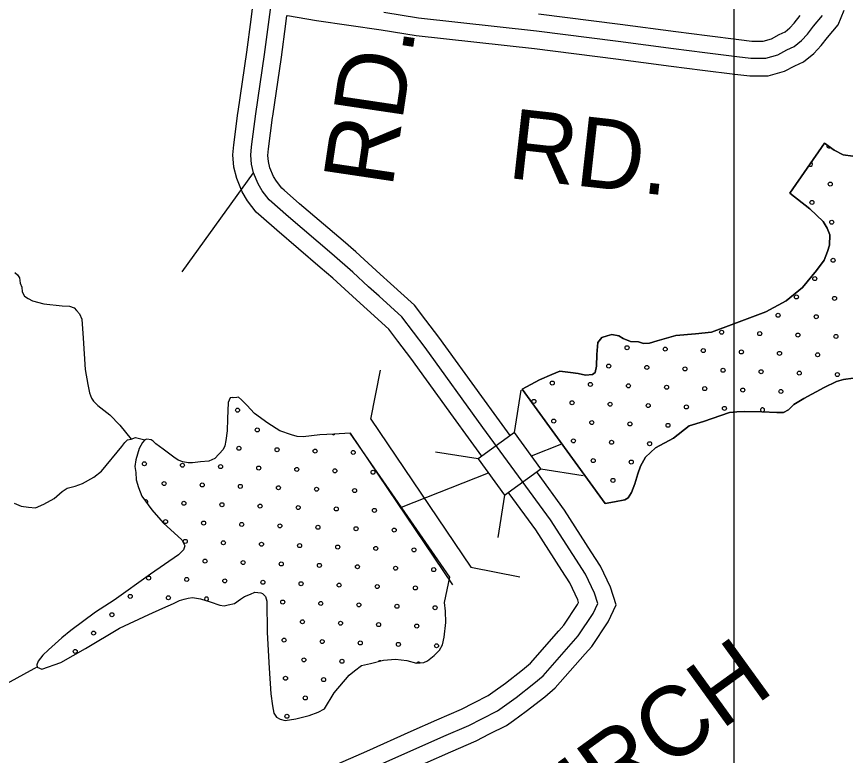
# Model space of a CAD drawing. Extents: x 1551132 to 1791609, y 378168 to 563823.
# Drawn here: x 1628712 to 1633097, y 483388 to 487298 of the extents above; entities that cross this region are included whole.
import ezdxf

# ---------------------------------------------------------------- set-up
doc = ezdxf.new("R2010")
doc.units = 0
for name, color, linetype in [('DESIGN - ROW - Right-of-Way and Easement Labels', 7, 'Continuous'), ('DESIGN - ROW - Right-of-Way Linework', 7, 'Continuous'), ('DESIGN - SCRATCH - User 1', 7, 'Continuous'), ('DESIGN - TRAFFIC CONTROL PERMANENT - Pavement Marking Text', 7, 'Continuous'), ('DESIGN - TRANSPORTATION - Edge of Traveled Way', 7, 'Continuous'), ('DESIGN - TRANSPORTATION - Text', 7, 'Continuous'), ('SURVEY - CONTOURS - Index with Text', 7, 'Continuous'), ('SURVEY - DRAINAGE - Storm Sewer', 7, 'Continuous'), ('SURVEY - PROPERTY - Owners', 7, 'Continuous')]:
    doc.layers.add(name, color=color, linetype=linetype)

msp = doc.modelspace()

# ---------------------------------------------------------------- linework, layer by layer
at = {"layer": 'DESIGN - ROW - Right-of-Way Linework'}
msp.add_lwpolyline([(1632507.863, 517371.878), (1632507.831, 461291.675)], dxfattribs=at)
at = {"layer": 'DESIGN - SCRATCH - User 1'}
for points in [[(1631682.723, 485409.351), (1631722.63, 485400.834), (1631758.687, 485404.393), (1631772.812, 485414.235), (1631781.229, 485448.194), (1631781.987, 485510.312), (1631786.754, 485572.372), (1631809.095, 485600.148), (1631837.202, 485607.815), (1631861.302, 485615.523), (1631899.234, 485609.04), (1631921.067, 485594.739), (1631960.883, 485578.206), (1632002.865, 485575.672), (1632028.773, 485567.331), (1632060.805, 485568.939), (1632100.979, 485582.464), (1632199.344, 485609.282), (1632303.483, 485617.999), (1632389.623, 485626.941), (1632506.212, 485671.567), (1632677.049, 485735.56), (1632783.805, 485794.337), (1632870.678, 485863.389), (1632943.818, 485954.658), (1632984.492, 486008.251), (1633003.059, 486054.11), (1633013.475, 486088.053), (1633014.133, 486142.146), (1633000.575, 486178.389), (1632978.984, 486212.731), (1632909.777, 486279.733), (1632802.763, 486363.235), (1632986.051, 486627.467), (1633037.625, 486590.749), (1633085.34, 486566.107), (1633137.272, 486559.44)], [(1631387.404, 485326.774), (1631478.244, 485375.842), (1631544.601, 485403.068), (1631586.825, 485420.576), (1631642.765, 485413.86), (1631682.723, 485409.351)], [(1633138.93, 485385.076), (1633086.823, 485377.718), (1633050.665, 485366.143), (1632984.259, 485334.917), (1632877.503, 485276.132), (1632825.104, 485244.723), (1632796.755, 485217.022), (1632770.58, 485203.321), (1632734.548, 485201.771), (1632654.583, 485206.788), (1632564.568, 485207.913), (1632522.536, 485206.438), (1632484.479, 485202.905), (1632345.84, 485154.545), (1632271.534, 485131.428), (1632188.702, 485066.334), (1632092.054, 485015.441), (1632039.431, 484965.998), (1632012.839, 484918.239), (1631998.34, 484878.338), (1631983.682, 484824.42), (1631965.116, 484778.56), (1631948.766, 484750.709), (1631930.641, 484740.917), (1631876.484, 484729.567), (1631827.035, 484720.775)], [(1631827.035, 484720.775), (1631387.404, 485326.774)], [(1630477.751, 485093.359), (1630391.669, 485087.617), (1630317.604, 485084.542), (1630229.44, 485073.625), (1630197.457, 485076.025), (1630167.55, 485084.417), (1630105.784, 485105.234), (1630042.261, 485146.11), (1629970.863, 485197.103), (1629931.389, 485241.688), (1629901.731, 485270.113), (1629885.898, 485284.339), (1629877.873, 485282.439), (1629857.84, 485280.688), (1629853.865, 485282.739), (1629841.841, 485280.888), (1629831.516, 485254.963), (1629828.466, 485168.827), (1629825.683, 485104.734), (1629819.066, 485054.724), (1629814.725, 485026.715), (1629804.475, 485006.806), (1629761.884, 484959.247), (1629729.702, 484945.621), (1629685.644, 484942.163), (1629643.562, 484936.679), (1629619.562, 484936.979), (1629591.605, 484941.338), (1629567.697, 484949.655), (1629543.889, 484965.988), (1629488.391, 485008.765), (1629448.725, 485037.324), (1629434.892, 485051.524), (1629424.967, 485057.657), (1629401.009, 485061.966), (1629390.96, 485058.082), (1629378.785, 485044.207), (1629360.394, 485012.373), (1629343.652, 484952.463), (1629337.211, 484916.479), (1629342.819, 484884.345), (1629344.352, 484846.244), (1629357.869, 484805.993), (1629375.31, 484759.683), (1629428.442, 484686.873), (1629487.615, 484617.996), (1629586.555, 484528.577), (1629602.171, 484496.318), (1629595.921, 484476.359), (1629569.58, 484448.633), (1629420.275, 484346.297), (1629228.521, 484208.427), (1629129.724, 484145.534), (1628998.493, 484048.981), (1628951.994, 484009.488), (1628881.204, 483946.245), (1628850.855, 483918.569), (1628826.456, 483886.81), (1628820.206, 483866.851), (1628822.064, 483854.801), (1628845.947, 483844.484), (1628946.403, 483879.293), (1629077.358, 483953.804), (1629256.746, 484061.782), (1629411.675, 484133.983), (1629486.107, 484167.118), (1629542.439, 484192.46), (1629574.638, 484208.094), (1629598.721, 484213.802), (1629620.795, 484219.536), (1629642.845, 484223.269), (1629684.786, 484216.727), (1629736.593, 484200.052), (1629788.408, 484183.368), (1629810.366, 484179.085), (1629832.44, 484184.818), (1629864.548, 484192.435), (1629896.822, 484214.069), (1629918.997, 484227.82), (1629949.179, 484241.47), (1629973.304, 484251.187), (1630005.286, 484248.787), (1630013.236, 484244.678), (1630029.044, 484228.445), (1630036.752, 484204.302), (1630038.719, 484037.948), (1630048.418, 483849.443), (1630056.76, 483713.073), (1630066.001, 483650.83), (1630073.509, 483610.654), (1630087.267, 483590.445), (1630107.15, 483580.178), (1630133.058, 483571.836), (1630189.19, 483581.153), (1630259.422, 483598.303), (1630307.654, 483615.737), (1630341.878, 483633.346), (1630392.944, 483718.873), (1630472.108, 483812.067), (1630500.408, 483835.76), (1630536.757, 483863.36)], [(1630536.757, 483863.36), (1630584.914, 483874.786), (1630653.146, 483891.961), (1630717.236, 483897.17), (1630777.176, 483890.411), (1630829.008, 483875.728), (1630867.066, 483879.261), (1630887.19, 483889.028), (1630921.54, 483916.654), (1630949.889, 483944.354), (1630966.239, 483972.205), (1630974.755, 484014.181), (1630983.688, 484090.225), (1630982.422, 484150.36), (1630976.98, 484196.519), (1630983.397, 484230.504), (1631004.63, 484330.44), (1630477.751, 485093.359)]]:
    msp.add_lwpolyline(points, dxfattribs=at)
at = {"layer": 'DESIGN - TRAFFIC CONTROL PERMANENT - Pavement Marking Text'}
for centre in [(1633017.469, 486411.456), (1633017.469, 486411.456), (1632920.398, 486314.384), (1632920.398, 486314.384), (1633024.936, 486209.846), (1633024.936, 486209.846), (1633032.404, 486008.235), (1633032.404, 486008.235), (1632935.332, 485911.164), (1632935.332, 485911.164), (1632838.26, 485814.092), (1632838.26, 485814.092), (1633039.871, 485806.625), (1633039.871, 485806.625), (1632741.189, 485717.021), (1632741.189, 485717.021), (1632942.799, 485709.554), (1632942.799, 485709.554), (1632442.507, 485627.416), (1632442.507, 485627.416), (1632644.117, 485619.949), (1632644.117, 485619.949), (1632845.727, 485612.482), (1632845.727, 485612.482), (1633047.338, 485605.015), (1633047.338, 485605.015), (1631942.215, 485545.279), (1631942.215, 485545.279), (1632143.825, 485537.811), (1632143.825, 485537.811), (1632345.435, 485530.344), (1632345.435, 485530.344), (1632547.045, 485522.877), (1632547.045, 485522.877), (1632748.656, 485515.41), (1632748.656, 485515.41), (1632950.266, 485507.943), (1632950.266, 485507.943), (1631845.143, 485448.207), (1631845.143, 485448.207), (1632046.753, 485440.74), (1632046.753, 485440.74), (1632248.364, 485433.273), (1632248.364, 485433.273), (1632449.974, 485425.806), (1632449.974, 485425.806), (1632651.584, 485418.339), (1632651.584, 485418.339), (1632853.194, 485410.872), (1632853.194, 485410.872), (1633054.805, 485403.405), (1633054.805, 485403.405), (1631546.461, 485358.602), (1631546.461, 485358.602), (1631748.071, 485351.135), (1631748.071, 485351.135), (1631949.682, 485343.668), (1631949.682, 485343.668), (1632151.292, 485336.201), (1632151.292, 485336.201), (1632352.902, 485328.734), (1632352.902, 485328.734), (1632554.512, 485321.267), (1632554.512, 485321.267), (1632756.123, 485313.8), (1632756.123, 485313.8), (1631449.389, 485261.531), (1631449.389, 485261.531), (1631651, 485254.064), (1631651, 485254.064), (1631852.61, 485246.597), (1631852.61, 485246.597), (1629881.195, 485214.865), (1629881.195, 485214.865), (1632054.22, 485239.13), (1632054.22, 485239.13), (1632255.831, 485231.663), (1632255.831, 485231.663), (1632457.441, 485224.195), (1632457.441, 485224.195), (1631553.928, 485156.992), (1631553.928, 485156.992), (1631755.538, 485149.525), (1631755.538, 485149.525), (1631957.149, 485142.058), (1631957.149, 485142.058), (1632158.759, 485134.591), (1632158.759, 485134.591), (1629985.733, 485110.327), (1629985.733, 485110.327), (1631658.467, 485052.453), (1631658.467, 485052.453), (1631860.077, 485044.986), (1631860.077, 485044.986), (1632061.687, 485037.519), (1632061.687, 485037.519), (1629888.662, 485013.255), (1629888.662, 485013.255), (1630090.272, 485005.788), (1630090.272, 485005.788), (1630291.882, 484998.321), (1630291.882, 484998.321), (1630493.493, 484990.854), (1630493.493, 484990.854), (1631763.005, 484947.915), (1631763.005, 484947.915), (1631964.616, 484940.448), (1631964.616, 484940.448), (1629388.37, 484931.118), (1629388.37, 484931.118), (1629589.98, 484923.651), (1629589.98, 484923.651), (1629791.59, 484916.184), (1629791.59, 484916.184), (1629993.2, 484908.717), (1629993.2, 484908.717), (1630194.811, 484901.249), (1630194.811, 484901.249), (1630396.421, 484893.782), (1630396.421, 484893.782), (1630598.031, 484886.315), (1630598.031, 484886.315), (1629492.908, 484826.579), (1629492.908, 484826.579), (1629694.519, 484819.112), (1629694.519, 484819.112), (1629896.129, 484811.645), (1629896.129, 484811.645), (1631867.544, 484843.376), (1631867.544, 484843.376), (1630097.739, 484804.178), (1630097.739, 484804.178), (1630299.349, 484796.711), (1630299.349, 484796.711), (1630500.96, 484789.244), (1630500.96, 484789.244), (1629597.447, 484722.04), (1629597.447, 484722.04), (1629799.057, 484714.573), (1629799.057, 484714.573), (1630000.667, 484707.106), (1630000.667, 484707.106), (1630202.278, 484699.639), (1630202.278, 484699.639), (1630403.888, 484692.172), (1630403.888, 484692.172), (1630605.498, 484684.705), (1630605.498, 484684.705), (1629500.375, 484624.969), (1629500.375, 484624.969), (1629701.986, 484617.502), (1629701.986, 484617.502), (1629903.596, 484610.035), (1629903.596, 484610.035), (1630105.206, 484602.568), (1630105.206, 484602.568), (1630306.816, 484595.101), (1630306.816, 484595.101), (1630508.427, 484587.633), (1630508.427, 484587.633), (1630710.037, 484580.166), (1630710.037, 484580.166), (1629604.914, 484520.43), (1629604.914, 484520.43), (1629806.524, 484512.963), (1629806.524, 484512.963), (1630008.135, 484505.496), (1630008.135, 484505.496), (1630209.745, 484498.029), (1630209.745, 484498.029), (1630411.355, 484490.562), (1630411.355, 484490.562), (1630612.965, 484483.095), (1630612.965, 484483.095), (1630814.576, 484475.628), (1630814.576, 484475.628), (1629709.453, 484415.891), (1629709.453, 484415.891), (1629911.063, 484408.424), (1629911.063, 484408.424), (1630112.673, 484400.957), (1630112.673, 484400.957), (1630314.283, 484393.49), (1630314.283, 484393.49), (1630515.894, 484386.023), (1630515.894, 484386.023), (1630717.504, 484378.556), (1630717.504, 484378.556), (1630919.114, 484371.089), (1630919.114, 484371.089), (1629410.771, 484326.287), (1629410.771, 484326.287), (1629612.381, 484318.82), (1629612.381, 484318.82), (1629813.991, 484311.353), (1629813.991, 484311.353), (1630015.602, 484303.886), (1630015.602, 484303.886), (1630217.212, 484296.419), (1630217.212, 484296.419), (1630418.822, 484288.952), (1630418.822, 484288.952), (1630620.432, 484281.485), (1630620.432, 484281.485), (1630822.043, 484274.017), (1630822.043, 484274.017), (1629313.699, 484229.215), (1629313.699, 484229.215), (1629515.309, 484221.748), (1629515.309, 484221.748), (1630120.14, 484199.347), (1630120.14, 484199.347), (1630321.751, 484191.88), (1630321.751, 484191.88), (1630523.361, 484184.413), (1630523.361, 484184.413), (1630724.971, 484176.946), (1630724.971, 484176.946), (1630926.581, 484169.479), (1630926.581, 484169.479), (1629216.627, 484132.144), (1629216.627, 484132.144), (1630224.679, 484094.808), (1630224.679, 484094.808), (1630426.289, 484087.341), (1630426.289, 484087.341), (1630627.899, 484079.874), (1630627.899, 484079.874), (1630829.51, 484072.407), (1630829.51, 484072.407), (1629119.556, 484035.072), (1629119.556, 484035.072), (1630127.607, 483997.737), (1630127.607, 483997.737), (1630329.218, 483990.27), (1630329.218, 483990.27), (1630530.828, 483982.803), (1630530.828, 483982.803), (1630732.438, 483975.336), (1630732.438, 483975.336), (1629022.484, 483938), (1629022.484, 483938), (1630934.048, 483967.869), (1630934.048, 483967.869), (1630232.146, 483893.198), (1630232.146, 483893.198), (1630433.756, 483885.731), (1630433.756, 483885.731), (1630135.074, 483796.126), (1630135.074, 483796.126), (1630336.685, 483788.659), (1630336.685, 483788.659), (1630239.613, 483691.588), (1630239.613, 483691.588), (1630142.541, 483594.516), (1630142.541, 483594.516)]:
    msp.add_circle(centre, 10.56, dxfattribs=at)
for centre, start, end in [((1633010.002, 486613.066), 156.353895, 312.748337), ((1632912.931, 486515.995), 216.158783, 74.345978), ((1632659.051, 485216.728), 281.39903, 251.420912), ((1630388.954, 485095.393), 230.654167, 315.068268), ((1630702.57, 484781.777), 173.302108, 255.956535), ((1629395.837, 484729.507), 312.679907, 119.559164), ((1629716.92, 484214.281), 296.772893, 207.543727), ((1630635.367, 483878.264), 71.999372, 136.257976), ((1630836.977, 483870.797), 37.628171, 150.084294)]:
    msp.add_arc(centre, 10.56, start, end, dxfattribs=at)
at = {"layer": 'DESIGN - TRANSPORTATION - Edge of Traveled Way'}
for p, q in [((1630587.182, 485167.178), (1630637.555, 485426.351)), ((1630587.182, 485167.178), (1631115.894, 484383.283)), ((1630477.751, 485093.359), (1631019.004, 484290.88)), ((1631115.894, 484383.283), (1631375.062, 484332.898))]:
    msp.add_line(p, q, dxfattribs=at)
at = {"layer": 'DESIGN - TRANSPORTATION - Text'}
for points in [[(1633137.272, 486559.44), (1633085.34, 486566.107), (1633037.625, 486590.749), (1632986.051, 486627.467), (1632802.763, 486363.235), (1632909.777, 486279.733), (1632978.984, 486212.731), (1633000.575, 486178.389), (1633014.133, 486142.146), (1633013.475, 486088.053), (1633003.059, 486054.11), (1632984.492, 486008.251), (1632943.818, 485954.658), (1632870.678, 485863.389), (1632783.805, 485794.337), (1632677.049, 485735.56), (1632506.212, 485671.567), (1632389.623, 485626.941), (1632303.483, 485617.999), (1632199.344, 485609.282), (1632100.979, 485582.464), (1632060.805, 485568.939), (1632028.773, 485567.331), (1632002.865, 485575.672), (1631960.883, 485578.206), (1631921.067, 485594.739), (1631899.234, 485609.04), (1631861.302, 485615.523), (1631837.202, 485607.815), (1631809.095, 485600.148), (1631786.754, 485572.372), (1631781.987, 485510.312), (1631781.229, 485448.194), (1631772.812, 485414.235), (1631758.687, 485404.393), (1631722.63, 485400.834), (1631682.723, 485409.351)], [(1628703.901, 485943.255), (1628717.759, 485931.055), (1628727.567, 485914.904), (1628731.226, 485886.804), (1628740.984, 485866.636), (1628742.667, 485840.569), (1628754.4, 485818.377), (1628774.25, 485806.101), (1628796.107, 485793.801), (1628855.923, 485777.017), (1628953.845, 485767.776), (1628991.828, 485765.301), (1629017.735, 485756.959), (1629029.568, 485742.783), (1629045.351, 485724.55), (1629057.009, 485696.34), (1629063.784, 485596.063), (1629075.759, 485429.575), (1629088.809, 485351.257), (1629098.267, 485307.055), (1629107.925, 485278.871), (1629119.733, 485262.696), (1629141.466, 485240.379), (1629204.864, 485189.486), (1629258.221, 485134.709), (1629319.278, 485062.183)], [(1631682.723, 485409.351), (1631642.765, 485413.86), (1631586.825, 485420.576), (1631544.601, 485403.068), (1631478.244, 485375.842), (1631387.404, 485326.774)], [(1631827.035, 484720.775), (1631876.484, 484729.567), (1631930.641, 484740.917), (1631948.766, 484750.709), (1631965.116, 484778.56), (1631983.682, 484824.42), (1631998.34, 484878.338), (1632012.839, 484918.239), (1632039.431, 484965.998), (1632092.054, 485015.441), (1632188.702, 485066.334), (1632271.534, 485131.428), (1632345.84, 485154.545), (1632484.479, 485202.905), (1632522.536, 485206.438), (1632564.568, 485207.913), (1632654.583, 485206.788), (1632734.548, 485201.771), (1632770.58, 485203.321), (1632796.755, 485217.022), (1632825.104, 485244.723), (1632877.503, 485276.132), (1632984.259, 485334.917), (1633050.665, 485366.143), (1633086.823, 485377.718), (1633138.93, 485385.076)], [(1631387.404, 485326.774), (1631827.035, 484720.775)], [(1630477.751, 485093.359), (1630391.669, 485087.617), (1630317.604, 485084.542), (1630229.44, 485073.625), (1630197.457, 485076.025), (1630167.55, 485084.417), (1630105.784, 485105.234), (1630042.261, 485146.11), (1629970.863, 485197.103), (1629931.389, 485241.688), (1629901.731, 485270.113), (1629885.898, 485284.339), (1629877.873, 485282.439), (1629857.84, 485280.688), (1629853.865, 485282.739), (1629841.841, 485280.888), (1629831.516, 485254.963), (1629828.466, 485168.827), (1629825.683, 485104.734), (1629819.066, 485054.724), (1629814.725, 485026.715), (1629804.475, 485006.806), (1629761.884, 484959.247), (1629729.702, 484945.621), (1629685.644, 484942.163), (1629643.562, 484936.679), (1629619.562, 484936.979), (1629591.605, 484941.338), (1629567.697, 484949.655), (1629543.889, 484965.988), (1629488.391, 485008.765), (1629448.725, 485037.324), (1629434.892, 485051.524), (1629424.967, 485057.657), (1629401.009, 485061.966), (1629390.96, 485058.082), (1629378.785, 485044.207), (1629360.394, 485012.373), (1629343.652, 484952.463), (1629337.211, 484916.479), (1629342.819, 484884.345), (1629344.352, 484846.244), (1629357.869, 484805.993), (1629375.31, 484759.683), (1629428.442, 484686.873), (1629487.615, 484617.996), (1629586.555, 484528.577), (1629602.171, 484496.318), (1629595.921, 484476.359), (1629569.58, 484448.633), (1629420.275, 484346.297), (1629228.521, 484208.427), (1629129.724, 484145.534), (1628998.493, 484048.981), (1628951.994, 484009.488), (1628881.204, 483946.245), (1628850.855, 483918.569), (1628826.456, 483886.81), (1628820.206, 483866.851), (1628822.064, 483854.801), (1628845.947, 483844.484), (1628946.403, 483879.293), (1629077.358, 483953.804), (1629256.746, 484061.782), (1629411.675, 484133.983), (1629486.107, 484167.118), (1629542.439, 484192.46), (1629574.638, 484208.094), (1629598.721, 484213.802), (1629620.795, 484219.536), (1629642.845, 484223.269), (1629684.786, 484216.727), (1629736.593, 484200.052), (1629788.408, 484183.368), (1629810.366, 484179.085), (1629832.44, 484184.818), (1629864.548, 484192.435), (1629896.822, 484214.069), (1629918.997, 484227.82), (1629949.179, 484241.47), (1629973.304, 484251.187), (1630005.286, 484248.787), (1630013.236, 484244.678), (1630029.044, 484228.445), (1630036.752, 484204.302), (1630038.719, 484037.948), (1630048.418, 483849.443), (1630056.76, 483713.073), (1630066.001, 483650.83), (1630073.509, 483610.654), (1630087.267, 483590.445), (1630107.15, 483580.178), (1630133.058, 483571.836), (1630189.19, 483581.153), (1630259.422, 483598.303), (1630307.654, 483615.737), (1630341.878, 483633.346), (1630392.944, 483718.873), (1630472.108, 483812.067), (1630500.408, 483835.76), (1630536.757, 483863.36)], [(1630536.757, 483863.36), (1630584.914, 483874.786), (1630653.146, 483891.961), (1630717.236, 483897.17), (1630777.176, 483890.411), (1630829.008, 483875.728), (1630867.066, 483879.261), (1630887.19, 483889.028), (1630921.54, 483916.654), (1630949.889, 483944.354), (1630966.239, 483972.205), (1630974.755, 484014.181), (1630983.688, 484090.225), (1630982.422, 484150.36), (1630976.98, 484196.519), (1630983.397, 484230.504), (1631004.63, 484330.44), (1630477.751, 485093.359)], [(1628698.926, 484723.273), (1628736.741, 484706.765), (1628774.699, 484702.281), (1628812.656, 484697.798), (1628856.905, 484717.282), (1628911.287, 484746.657), (1628953.761, 484784.2), (1628979.986, 484801.909), (1629022.143, 484813.401), (1629060.317, 484826.951), (1629120.749, 484860.26), (1629161.148, 484891.82), (1629268.779, 485022.731), (1629285.054, 485044.574), (1629299.228, 485058.424), (1629319.278, 485062.183), (1629341.386, 485069.924), (1629390.96, 485058.082)], [(1631436.336, 484972.915), (1631597.758, 485036.817)], [(1630748.869, 484700.782), (1631208.233, 484882.621)], [(1628168.854, 483391.297), (1628358.558, 483525.192), (1628437.381, 483590.335), (1628510.321, 483665.571), (1628574.895, 483710.855), (1628661.626, 483767.882), (1628804.656, 483848.251), (1628824.514, 483858.476)]]:
    msp.add_lwpolyline(points, dxfattribs=at)
at = {"layer": 'SURVEY - CONTOURS - Index with Text'}
for points in [[(1630144.96, 487302.933), (1630299.698, 487277.041), (1630641.198, 487227.906), (1630826.235, 487197.997), (1631452.679, 487128.179), (1631882.852, 487074.395), (1632176.004, 487035.777), (1632341.866, 487014.243), (1632512.296, 486992.609), (1632592.069, 486983.618), (1632688.883, 486983.618), (1632775.939, 487008.493), (1632829.846, 487037.602), (1632875.354, 487058.711), (1632930.686, 487102.271), (1632968.677, 487144.664), (1633001.918, 487187.606), (1633058.283, 487254.65), (1633090.874, 487331.644)], [(1631474.404, 487311.909), (1631906.41, 487257.891), (1632199.986, 487219.215), (1632365.424, 487197.74), (1632534.304, 487176.306), (1632602.469, 487168.622), (1632662.975, 487168.622), (1632705.749, 487180.848), (1632746.89, 487203.065), (1632777.914, 487217.457), (1632803.639, 487237.699), (1632826.472, 487263.183), (1632857.921, 487303.809)]]:
    msp.add_lwpolyline(points, dxfattribs=at)
at = {"layer": 'SURVEY - DRAINAGE - Storm Sewer'}
for p, q in [((1631346.01, 485097.223), (1631381.521, 485321.557)), ((1631153.78, 484957.576), (1630929.462, 484993.079)), ((1631485.682, 484905.018), (1631710, 484869.473)), ((1631293.393, 484765.388), (1631257.874, 484541.036))]:
    msp.add_line(p, q, dxfattribs=at)
msp.add_lwpolyline([(1631153.78, 484957.576), (1631293.435, 484765.338), (1631485.682, 484905.018), (1631346.01, 485097.223)], close=True, dxfattribs=at)
at = {"layer": 'SURVEY - PROPERTY - Owners'}
for points in [[(1630604.288, 483324.688), (1630973.38, 483489.609), (1631105.752, 483546.503), (1631173.992, 483581.937), (1631256.273, 483623.255), (1631354.804, 483694.473), (1631449.36, 483767.717), (1631497.676, 483809.343), (1631683.347, 484019.949), (1631762.32, 484139.393), (1631786.753, 484191.236), (1631769.245, 484245.463), (1631722.179, 484346.007), (1631536.901, 484634.006), (1631179.568, 485123.777), (1630873.592, 485547.013), (1630751.136, 485708.3), (1630630.214, 485817.511), (1630574.716, 485868.062), (1630491.476, 485944.898), (1630380.437, 486042), (1630150.401, 486238.288), (1630049.278, 486327.299), (1630011.746, 486375.692), (1629990.088, 486411.926), (1629966.622, 486470.203), (1629955.039, 486516.362), (1629951.464, 486564.455), (1629955.847, 486608.473), (1629977.363, 486782.494), (1630024.079, 487096.461), (1630066.02, 487416.177)], [(1631173.609, 484971.973), (1631103.278, 485068.367), (1631023.763, 485178.353), (1630797.827, 485490.869), (1630730.003, 485580.205), (1630681.38, 485644.24), (1630566.874, 485747.668), (1630510.992, 485798.561), (1630428.452, 485874.754), (1630384.645, 485913.064), (1630318.805, 485970.64), (1630088.652, 486167.028), (1630005.862, 486239.897), (1629980.255, 486262.439), (1629933.739, 486322.416), (1629905.373, 486369.867), (1629876.741, 486440.977), (1629861.608, 486501.278), (1629856.824, 486565.638), (1629862.133, 486618.932), (1629882.949, 486787.261), (1629883.924, 486795.194), (1629930.698, 487109.536), (1629953.448, 487282.999), (1629961.006, 487340.609)], [(1630655.431, 487321.125), (1630838.985, 487291.458), (1631463.754, 487221.823), (1631894.86, 487167.922), (1632188.228, 487129.271), (1632353.874, 487107.771), (1632523.512, 487086.237), (1632597.369, 487077.912), (1632675.675, 487077.912), (1632740.165, 487096.337), (1632787.564, 487121.938), (1632825.688, 487139.622), (1632865.929, 487171.298), (1632896.195, 487205.073), (1632928.528, 487246.833), (1632976.985, 487304.476)], [(1631323.272, 485080.709), (1631252.958, 485177.087), (1631173.676, 485286.748), (1630946.473, 485601.022), (1630877.342, 485692.075), (1630818.235, 485769.927), (1630691.154, 485884.705), (1630636.014, 485934.923), (1630552.108, 486012.383), (1630506.417, 486052.334), (1630439.727, 486110.652), (1630209.808, 486306.84), (1630128.093, 486378.759), (1630115.677, 486389.692), (1630086.786, 486426.943), (1630071.578, 486452.386), (1630053.087, 486498.312), (1630044.92, 486530.871), (1630042.503, 486563.314), (1630046.003, 486598.414), (1630066.553, 486764.619), (1630067.253, 486770.277), (1630113.91, 487083.885), (1630136.877, 487258.932), (1630142.743, 487303.674)], [(1629587.53, 485946.831), (1629966.622, 486470.203)], [(1630874.79, 483346.206), (1631009.787, 483406.524), (1631144.609, 483464.467), (1631215.241, 483501.151), (1631303.497, 483545.461), (1631340.555, 483572.253), (1631409.161, 483621.838), (1631506.776, 483697.448), (1631561.599, 483744.683), (1631720.121, 483924.496), (1631755.545, 483964.672), (1631841.585, 484094.809), (1631884.084, 484184.995), (1631853.81, 484278.755), (1631801.752, 484389.975), (1631752.887, 484465.927), (1631611.74, 484685.324), (1631467.669, 484882.796), (1631463.311, 484888.763)], [(1630384.244, 483330.53), (1630565.998, 483410.857), (1630799.326, 483515.118), (1630935.531, 483575.978), (1631065.361, 483631.771), (1631131.11, 483665.914), (1631207.183, 483704.115), (1631232.191, 483722.191), (1631298.306, 483769.983), (1631389.679, 483840.76), (1631431.228, 483876.561), (1631581.357, 484046.841), (1631608.299, 484077.408), (1631679.922, 484185.736), (1631685.572, 484197.728), (1631681.339, 484210.853), (1631639.465, 484300.306), (1631597.307, 484365.824), (1631459.102, 484580.663), (1631318.222, 484773.751), (1631313.648, 484780.018)]]:
    msp.add_lwpolyline(points, dxfattribs=at)

# ---------------------------------------------------------------- texts
at = {"layer": 'DESIGN - ROW - Right-of-Way and Easement Labels'}
for s, height, rotation, p in [('RD.', 370.0093, 81.537825, (1630699.489, 486386.253)), ('RD.', 369.9915, 353.640539, (1631304.564, 486444.696)), ('CHURCH', 369.9978, 35.866753, (1630992.49, 482472.856))]:
    msp.add_text(s, height=height, rotation=rotation, dxfattribs=at).set_placement(p)

doc.saveas('drawing.dxf')
